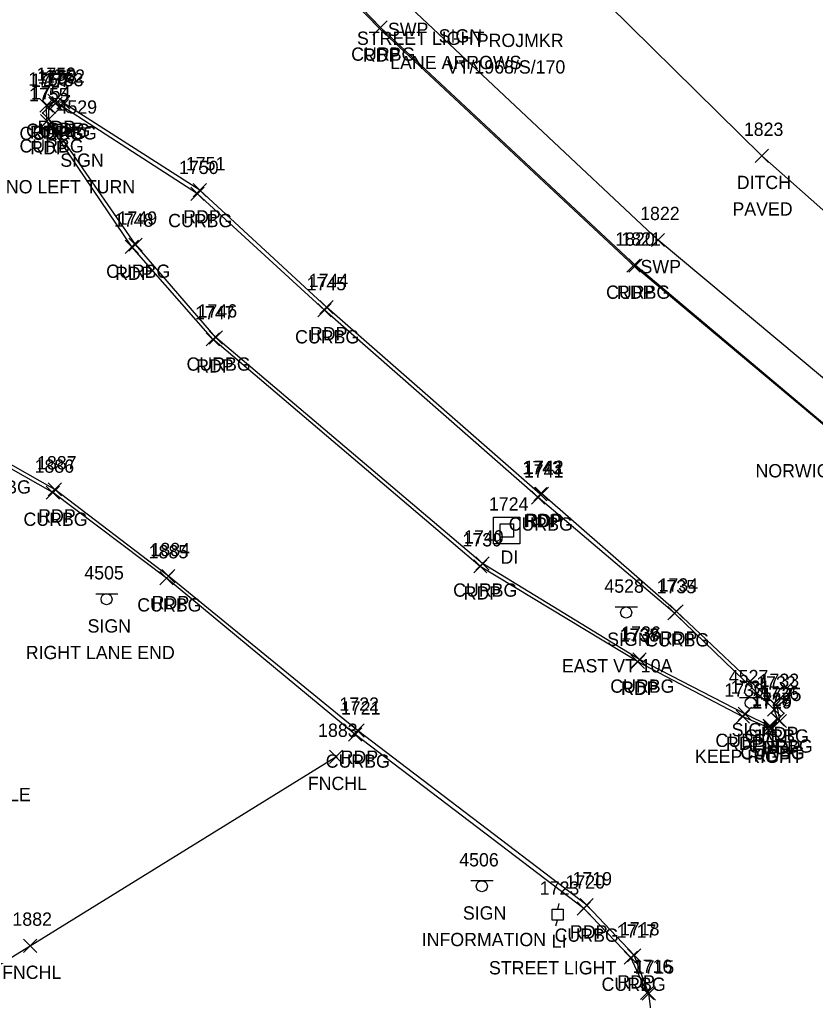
# Model space of a CAD drawing. Extents: x 1690689 to 1696275, y 438760 to 444007.
# Drawn here: x 1691796.9 to 1691916.7, y 439182.5 to 439330.1 of the extents above; entities that cross this region are included whole.
import ezdxf

# ---------------------------------------------------------------- set-up
doc = ezdxf.new("R2010")
doc.units = 0
for name, color, linetype in [('D_A', 7, 'Continuous'), ('D_C', 7, 'Continuous'), ('D_I', 7, 'Continuous'), ('D_TIC', 7, 'Continuous'), ('DD', 7, 'Continuous'), ('DS', 7, 'Continuous'), ('L_A', 7, 'Continuous'), ('L_I', 7, 'Continuous'), ('L_TIC', 7, 'Continuous'), ('LFNC', 7, 'Continuous'), ('P_A', 7, 'Continuous'), ('P_I', 7, 'Continuous'), ('P_TIC', 7, 'Continuous'), ('PET', 7, 'Continuous'), ('R_A', 7, 'Continuous'), ('R_I', 7, 'Continuous'), ('R_TIC', 7, 'Continuous'), ('RC', 7, 'Continuous'), ('RSW', 7, 'Continuous'), ('S_A', 7, 'Continuous'), ('S_C', 7, 'Continuous'), ('S_I', 7, 'Continuous'), ('SSGN', 7, 'Continuous'), ('U_A', 7, 'Continuous'), ('U_C', 7, 'Continuous'), ('U_I', 7, 'Continuous'), ('ULP', 7, 'Continuous')]:
    doc.layers.add(name, color=color, linetype=linetype)

msp = doc.modelspace()

# ---------------------------------------------------------------- linework, layer by layer
at = {"layer": 'D_TIC'}
for points in [[(1691907.64, 439308.6), (1691909.64, 439310.6)], [(1691909.64, 439308.6), (1691907.64, 439310.6)]]:
    msp.add_lwpolyline(points, dxfattribs=at)
at = {"layer": 'DD'}
msp.add_lwpolyline([(1691980.99, 439269.9), (1691970.98, 439284.9), (1691949.75, 439273.22), (1691908.64, 439309.6), (1691878.88, 439338.95), (1691850.29, 439370.61), (1691847.88, 439389.44)], dxfattribs=at)
at = {"layer": 'DS'}
for p, q in [((1691868.24, 439255.2), (1691872.24, 439255.2)), ((1691868.24, 439251.2), (1691868.24, 439255.2)), ((1691869.24, 439252.2), (1691869.24, 439254.2)), ((1691869.24, 439254.2), (1691871.24, 439254.2)), ((1691871.24, 439254.2), (1691871.24, 439252.2)), ((1691872.24, 439255.2), (1691872.24, 439251.2)), ((1691870.25, 439253.2), (1691870.25, 439253.2)), ((1691870.25, 439253.2), (1691870.25, 439253.2)), ((1691872.24, 439251.2), (1691868.24, 439251.2)), ((1691871.24, 439252.2), (1691869.24, 439252.2))]:
    msp.add_line(p, q, dxfattribs=at)
at = {"layer": 'L_TIC'}
for points in [[(1691843.54, 439218.14), (1691845.54, 439220.14)], [(1691845.54, 439218.14), (1691843.54, 439220.14)], [(1691797.52, 439189.71), (1691799.52, 439191.71)], [(1691799.52, 439189.71), (1691797.52, 439191.71)]]:
    msp.add_lwpolyline(points, dxfattribs=at)
at = {"layer": 'LFNC'}
msp.add_lwpolyline([(1691757.36, 439165.44), (1691798.52, 439190.71), (1691844.54, 439219.14)], dxfattribs=at)
at = {"layer": 'P_TIC'}
for points in [[(1691850.08, 439327.77), (1691852.08, 439329.77)], [(1691852.08, 439327.77), (1691850.08, 439329.77)], [(1691801.15, 439316.89), (1691803.15, 439318.89)], [(1691803.15, 439316.89), (1691801.15, 439318.89)], [(1691801.15, 439316.89), (1691803.15, 439318.89)], [(1691803.15, 439316.89), (1691801.15, 439318.89)], [(1691799.95, 439316.16), (1691801.95, 439318.16)], [(1691801.95, 439316.16), (1691799.95, 439318.16)], [(1691802.49, 439316.6), (1691804.49, 439318.6)], [(1691804.49, 439316.6), (1691802.49, 439318.6)], [(1691800.03, 439313.82), (1691802.03, 439315.82)], [(1691802.03, 439313.82), (1691800.03, 439315.82)], [(1691823.06, 439303.42), (1691825.06, 439305.42)], [(1691825.06, 439303.42), (1691823.06, 439305.42)], [(1691812.81, 439294.92), (1691814.81, 439296.92)], [(1691814.81, 439294.92), (1691812.81, 439296.92)], [(1691888.35, 439292.07), (1691890.35, 439294.07)], [(1691890.35, 439292.07), (1691888.35, 439294.07)], [(1691842.13, 439285.84), (1691844.13, 439287.84)], [(1691844.13, 439285.84), (1691842.13, 439287.84)], [(1691825.01, 439280.98), (1691827.01, 439282.98)], [(1691827.01, 439280.98), (1691825.01, 439282.98)], [(1691801.22, 439258.4), (1691803.22, 439260.4)], [(1691803.22, 439258.4), (1691801.22, 439260.4)], [(1691874.3, 439257.66), (1691876.3, 439259.66)], [(1691876.3, 439257.66), (1691874.3, 439259.66)], [(1691874.55, 439257.72), (1691876.55, 439259.72)], [(1691876.55, 439257.72), (1691874.55, 439259.72)], [(1691865.27, 439246.81), (1691867.27, 439248.81)], [(1691867.27, 439246.81), (1691865.27, 439248.81)], [(1691818.3, 439245.34), (1691820.3, 439247.34)], [(1691820.3, 439245.34), (1691818.3, 439247.34)], [(1691894.8, 439240.01), (1691896.8, 439242.01)], [(1691896.8, 439240.01), (1691894.8, 439242.01)], [(1691888.94, 439232.49), (1691890.94, 439234.49)], [(1691890.94, 439232.49), (1691888.94, 439234.49)], [(1691888.99, 439232.45), (1691890.99, 439234.45)], [(1691890.99, 439232.45), (1691888.99, 439234.45)], [(1691910, 439225.66), (1691912, 439227.66)], [(1691912, 439225.66), (1691910, 439227.66)], [(1691904.77, 439224.18), (1691906.77, 439226.18)], [(1691906.77, 439224.18), (1691904.77, 439226.18)], [(1691908.93, 439222.4), (1691910.93, 439224.4)], [(1691910.93, 439222.4), (1691908.93, 439224.4)], [(1691910.35, 439223.53), (1691912.35, 439225.53)], [(1691912.35, 439223.53), (1691910.35, 439225.53)], [(1691910.35, 439223.53), (1691912.35, 439225.53)], [(1691912.35, 439223.53), (1691910.35, 439225.53)], [(1691846.76, 439222.08), (1691848.76, 439224.08)], [(1691848.76, 439222.08), (1691846.76, 439224.08)], [(1691881.28, 439195.79), (1691883.28, 439197.79)], [(1691883.28, 439195.79), (1691881.28, 439197.79)], [(1691888.41, 439188.26), (1691890.41, 439190.26)], [(1691890.41, 439188.26), (1691888.41, 439190.26)], [(1691890.62, 439182.5), (1691892.62, 439184.5)], [(1691892.62, 439182.5), (1691890.62, 439184.5)]]:
    msp.add_lwpolyline(points, dxfattribs=at)
at = {"layer": 'PET'}
for points in [[(1691992.62, 439275.27), (1691979.94, 439263.46), (1691976.88, 439259.74), (1691970.97, 439254.36), (1691965.57, 439251.25), (1691960.33, 439249.79), (1691957.17, 439249.18), (1691949.06, 439249.61), (1691944.52, 439250.6), (1691940.06, 439252), (1691934.23, 439255.84), (1691921.54, 439266.1), (1691889.35, 439293.07), (1691851.08, 439328.77), (1691838.86, 439341.34)], [(1691911.35, 439224.53), (1691909.93, 439223.4), (1691905.77, 439225.18), (1691889.99, 439233.45), (1691889.94, 439233.49), (1691866.27, 439247.81), (1691826.01, 439281.98), (1691813.81, 439295.92), (1691801.03, 439314.82), (1691800.95, 439317.16), (1691802.15, 439317.89)], [(1691911.35, 439224.53), (1691911, 439226.66), (1691895.8, 439241.01), (1691875.55, 439258.72), (1691875.3, 439258.66), (1691843.13, 439286.84), (1691824.06, 439304.42), (1691803.49, 439317.6), (1691802.15, 439317.89)], [(1691879.71, 439146.4), (1691887.29, 439151.26), (1691891.2, 439160.18), (1691892.92, 439173.27), (1691891.62, 439183.5), (1691889.41, 439189.26), (1691882.28, 439196.79), (1691847.76, 439223.08), (1691819.3, 439246.34), (1691802.22, 439259.4), (1691793.66, 439264.2), (1691781.79, 439267.31), (1691772.16, 439267.75), (1691759.15, 439265.3), (1691749.55, 439259.96), (1691736.79, 439248.83), (1691704.51, 439215.28), (1691660.95, 439169.53)]]:
    msp.add_lwpolyline(points, dxfattribs=at)
at = {"layer": 'R_TIC'}
for points in [[(1691850.25, 439327.91), (1691852.25, 439329.91)], [(1691852.25, 439327.91), (1691850.25, 439329.91)], [(1691800.31, 439315.98), (1691802.31, 439317.98)], [(1691802.31, 439315.98), (1691800.31, 439317.98)], [(1691801.3, 439316.45), (1691803.3, 439318.45)], [(1691803.3, 439316.45), (1691801.3, 439318.45)], [(1691801.3, 439316.45), (1691803.3, 439318.45)], [(1691803.3, 439316.45), (1691801.3, 439318.45)], [(1691802.28, 439316.06), (1691804.28, 439318.06)], [(1691804.28, 439316.06), (1691802.28, 439318.06)], [(1691800.32, 439314.1), (1691802.32, 439316.1)], [(1691802.32, 439314.1), (1691800.32, 439316.1)], [(1691822.69, 439302.86), (1691824.69, 439304.86)], [(1691824.69, 439302.86), (1691822.69, 439304.86)], [(1691813.36, 439295.23), (1691815.36, 439297.23)], [(1691815.36, 439295.23), (1691813.36, 439297.23)], [(1691892.02, 439295.93), (1691894.02, 439297.93)], [(1691894.02, 439295.93), (1691892.02, 439297.93)], [(1691888.62, 439292.08), (1691890.62, 439294.08)], [(1691890.62, 439292.08), (1691888.62, 439294.08)], [(1691841.8, 439285.36), (1691843.8, 439287.36)], [(1691843.8, 439285.36), (1691841.8, 439287.36)], [(1691825.46, 439281.26), (1691827.46, 439283.26)], [(1691827.46, 439281.26), (1691825.46, 439283.26)], [(1691800.91, 439257.9), (1691802.91, 439259.9)], [(1691802.91, 439257.9), (1691800.91, 439259.9)], [(1691873.96, 439257.18), (1691875.96, 439259.18)], [(1691875.96, 439257.18), (1691873.96, 439259.18)], [(1691865.6, 439247.24), (1691867.6, 439249.24)], [(1691867.6, 439247.24), (1691865.6, 439249.24)], [(1691818.04, 439245.01), (1691820.04, 439247.01)], [(1691820.04, 439245.01), (1691818.04, 439247.01)], [(1691894.5, 439239.75), (1691896.5, 439241.75)], [(1691896.5, 439239.75), (1691894.5, 439241.75)], [(1691889.24, 439232.78), (1691891.24, 439234.78)], [(1691891.24, 439232.78), (1691889.24, 439234.78)], [(1691909.49, 439225.27), (1691911.49, 439227.27)], [(1691911.49, 439225.27), (1691909.49, 439227.27)], [(1691905.08, 439224.62), (1691907.08, 439226.62)], [(1691907.08, 439224.62), (1691905.08, 439226.62)], [(1691910.06, 439223.76), (1691912.06, 439225.76)], [(1691912.06, 439223.76), (1691910.06, 439225.76)], [(1691910.06, 439223.76), (1691912.06, 439225.76)], [(1691912.06, 439223.76), (1691910.06, 439225.76)], [(1691908.85, 439222.74), (1691910.85, 439224.74)], [(1691910.85, 439222.74), (1691908.85, 439224.74)], [(1691908.86, 439222.8), (1691910.86, 439224.8)], [(1691910.86, 439222.8), (1691908.86, 439224.8)], [(1691846.41, 439221.5), (1691848.41, 439223.5)], [(1691848.41, 439221.5), (1691846.41, 439223.5)], [(1691880.87, 439195.3), (1691882.87, 439197.3)], [(1691882.87, 439195.3), (1691880.87, 439197.3)], [(1691887.94, 439187.91), (1691889.94, 439189.91)], [(1691889.94, 439187.91), (1691887.94, 439189.91)], [(1691890.4, 439182.61), (1691892.4, 439184.61)], [(1691892.4, 439182.61), (1691890.4, 439184.61)]]:
    msp.add_lwpolyline(points, dxfattribs=at)
at = {"layer": 'RC'}
for points in [[(1691979.53, 439263.57), (1691976.66, 439260), (1691970.64, 439254.62), (1691965.33, 439251.57), (1691960.19, 439250.03), (1691957.2, 439249.38), (1691949.11, 439250.11), (1691944.74, 439250.96), (1691940.35, 439252.09), (1691934.43, 439255.96), (1691921.6, 439266.19), (1691889.62, 439293.08), (1691851.25, 439328.91), (1691838.99, 439341.65), (1691832.53, 439350.31), (1691828.97, 439356.68), (1691826.96, 439362.24), (1691824.92, 439373.91), (1691824.47, 439378.62), (1691824.76, 439382.22), (1691826.61, 439391.07), (1691827.71, 439394.81)], [(1691911.06, 439224.76), (1691909.86, 439223.8), (1691909.85, 439223.74), (1691906.08, 439225.62), (1691890.24, 439233.78), (1691866.6, 439248.24), (1691826.46, 439282.26), (1691814.36, 439296.23), (1691801.32, 439315.1), (1691801.31, 439316.98), (1691802.3, 439317.45)], [(1691911.06, 439224.76), (1691910.49, 439226.27), (1691895.5, 439240.75), (1691874.96, 439258.18), (1691842.8, 439286.36), (1691823.69, 439303.86), (1691803.28, 439317.06), (1691802.3, 439317.45)], [(1691891.4, 439183.61), (1691888.94, 439188.91), (1691881.87, 439196.3), (1691847.41, 439222.5), (1691819.04, 439246.01), (1691801.91, 439258.9), (1691793.37, 439263.76), (1691781.78, 439266.84), (1691772.18, 439267.27), (1691760.7, 439265.3), (1691749.94, 439259.49), (1691737.29, 439248.53), (1691704.84, 439214.94), (1691660.93, 439168.79)]]:
    msp.add_lwpolyline(points, dxfattribs=at)
at = {"layer": 'RSW'}
msp.add_lwpolyline([(1691949.6, 439255.84), (1691945.7, 439256.25), (1691939.33, 439259.03), (1691924.83, 439270.36), (1691893.02, 439296.93), (1691855, 439332.64), (1691842.78, 439345.81), (1691833.66, 439358.89), (1691828.97, 439356.68)], dxfattribs=at)
at = {"layer": 'SSGN'}
for p, q in [((1691804.26, 439313.8), (1691807.59, 439313.8)), ((1691805.91, 439312.97), (1691805.91, 439312.97)), ((1691808.36, 439243.69), (1691811.69, 439243.69)), ((1691810, 439242.86), (1691810, 439242.86)), ((1691886.58, 439241.7), (1691889.91, 439241.7)), ((1691888.22, 439240.86), (1691888.22, 439240.86)), ((1691905.31, 439228.08), (1691908.64, 439228.08)), ((1691906.96, 439227.25), (1691906.96, 439227.25)), ((1691864.86, 439200.5), (1691868.19, 439200.5)), ((1691866.5, 439199.66), (1691866.5, 439199.66))]:
    msp.add_line(p, q, dxfattribs=at)
for centre in [(1691805.91, 439312.97), (1691810, 439242.86), (1691888.22, 439240.86), (1691906.96, 439227.25), (1691866.5, 439199.66)]:
    msp.add_circle(centre, 0.833, dxfattribs=at)
at = {"layer": 'ULP'}
for p, q in [((1691877.08, 439194.55), (1691877.08, 439196.22)), ((1691877.08, 439196.22), (1691878.75, 439196.22)), ((1691878.08, 439197.05), (1691877.91, 439196.22)), ((1691878.75, 439196.22), (1691878.75, 439194.55)), ((1691877.91, 439195.39), (1691877.91, 439195.39)), ((1691878.75, 439194.55), (1691877.08, 439194.55)), ((1691877.66, 439193.72), (1691877.91, 439194.55))]:
    msp.add_line(p, q, dxfattribs=at)

# ---------------------------------------------------------------- texts
at = {"layer": 'D_A'}
for s, p in [('DITCH', (1691904.87, 439304.6)), ('DI', (1691869.3, 439248.2))]:
    msp.add_text(s, height=2, dxfattribs=at).set_placement(p)
at = {"layer": 'D_C'}
msp.add_text('PAVED', height=2, dxfattribs=at).set_placement((1691904.22, 439300.6))
at = {"layer": 'D_I'}
for s, p in [('1823', (1691905.94, 439312.6)), ('1724', (1691867.56, 439256.2))]:
    msp.add_text(s, height=2, dxfattribs=at).set_placement(p)
at = {"layer": 'L_A'}
for p in [(1691840.29, 439214.14), (1691794.27, 439185.71)]:
    msp.add_text('FNCHL', height=2, dxfattribs=at).set_placement(p)
at = {"layer": 'L_I'}
for s, p in [('1883', (1691841.85, 439222.14)), ('1882', (1691795.83, 439193.71))]:
    msp.add_text(s, height=2, dxfattribs=at).set_placement(p)
at = {"layer": 'P_A'}
for p in [(1691848.57, 439323.77), (1691799.63, 439312.89), (1691799.63, 439312.89), (1691800.98, 439312.6), (1691798.44, 439312.16), (1691798.52, 439309.82), (1691821.55, 439299.42), (1691811.3, 439290.92), (1691886.84, 439288.07), (1691840.62, 439281.84), (1691823.5, 439276.98), (1691799.71, 439254.4), (1691872.78, 439253.66), (1691873.04, 439253.72), (1691863.76, 439242.81), (1691816.79, 439241.34), (1691893.29, 439236.01), (1691887.43, 439228.49), (1691887.48, 439228.45), (1691908.49, 439221.66), (1691903.26, 439220.18), (1691908.84, 439219.53), (1691908.84, 439219.53), (1691845.24, 439218.08), (1691907.41, 439218.4), (1691879.77, 439191.79), (1691886.9, 439184.26)]:
    msp.add_text('RDP', height=2, dxfattribs=at).set_placement(p)
at = {"layer": 'P_I'}
for s, p in [('1756', (1691798.2, 439320.16)), ('1759', (1691799.45, 439320.89)), ('1759', (1691799.45, 439320.89)), ('1752', (1691800.8, 439320.6)), ('1755', (1691798.34, 439317.82)), ('1751', (1691821.94, 439307.42)), ('1748', (1691811.11, 439298.92)), ('1820', (1691886.57, 439296.07)), ('1744', (1691840.44, 439289.84)), ('1747', (1691823.32, 439284.98)), ('1887', (1691799.53, 439262.4)), ('1743', (1691872.6, 439261.66)), ('1742', (1691872.86, 439261.72)), ('1739', (1691863.57, 439250.81)), ('1884', (1691816.61, 439249.34)), ('1734', (1691893.1, 439244.01)), ('1738', (1691887.25, 439236.49)), ('1737', (1691887.3, 439236.45)), ('1733', (1691908.31, 439229.66)), ('1730', (1691902.99, 439228.18)), ('1725', (1691908.66, 439227.53)), ('1725', (1691908.66, 439227.53)), ('1722', (1691845.06, 439226.08)), ('1729', (1691907.22, 439226.4)), ('1719', (1691880.14, 439199.79)), ('1718', (1691887.29, 439192.26)), ('1715', (1691889.5, 439186.5))]:
    msp.add_text(s, height=2, dxfattribs=at).set_placement(p)
at = {"layer": 'R_A'}
for s, p in [('SWP', (1691852.36, 439327.64)), ('CURBG', (1691846.83, 439323.91)), ('CURBG', (1691797.88, 439312.45)), ('CURBG', (1691797.88, 439312.45)), ('CURBG', (1691796.89, 439311.98)), ('CURBG', (1691798.86, 439312.06)), ('CURBG', (1691796.9, 439310.1)), ('CURBG', (1691819.27, 439298.86)), ('SWP', (1691890.38, 439291.93)), ('CURBG', (1691809.94, 439291.23)), ('CURBG', (1691885.2, 439288.08)), ('CURBG', (1691838.38, 439281.36)), ('CURBG', (1691822.04, 439277.26)), ('CURBG', (1691788.95, 439258.76)), ('CURBG', (1691797.49, 439253.9)), ('CURBG', (1691870.54, 439253.18)), ('CURBG', (1691862.18, 439243.24)), ('CURBG', (1691814.62, 439241.01)), ('CURBG', (1691891.08, 439235.75)), ('CURBG', (1691885.83, 439228.78)), ('CURBG', (1691906.08, 439221.27)), ('CURBG', (1691901.66, 439220.62)), ('CURBG', (1691906.65, 439219.76)), ('CURBG', (1691906.65, 439219.76)), ('CURBG', (1691905.44, 439218.8)), ('CURBG', (1691905.44, 439218.74)), ('CURBG', (1691842.99, 439217.5)), ('CURBG', (1691877.45, 439191.3)), ('CURBG', (1691884.52, 439183.91))]:
    msp.add_text(s, height=2, dxfattribs=at).set_placement(p)
at = {"layer": 'R_I'}
for s, p in [('1757', (1691798.61, 439319.98)), ('1758', (1691799.61, 439320.45)), ('1758', (1691799.61, 439320.45)), ('1753', (1691800.59, 439320.06)), ('1754', (1691798.62, 439318.1)), ('1750', (1691820.91, 439306.86)), ('1749', (1691811.66, 439299.23)), ('1822', (1691890.33, 439299.93)), ('1821', (1691887.49, 439296.08)), ('1745', (1691840.11, 439289.36)), ('1746', (1691823.71, 439285.26)), ('1886', (1691799.16, 439261.9)), ('1741', (1691872.83, 439261.18)), ('1740', (1691863.82, 439251.24)), ('1885', (1691816.34, 439249.01)), ('1735', (1691892.8, 439243.75)), ('1736', (1691887.49, 439236.78)), ('1731', (1691903.96, 439228.62)), ('1732', (1691907.8, 439229.27)), ('1727', (1691907.16, 439226.8)), ('1728', (1691907.16, 439226.74)), ('1726', (1691908.32, 439227.76)), ('1726', (1691908.32, 439227.76)), ('1721', (1691845.28, 439225.5)), ('1720', (1691879.09, 439199.3)), ('1717', (1691886.81, 439191.91)), ('1716', (1691889.22, 439186.61))]:
    msp.add_text(s, height=2, dxfattribs=at).set_placement(p)
at = {"layer": 'S_A'}
for s, p in [('SIGN', (1691860, 439326.65)), ('PROJMKR', (1691865.73, 439325.98)), ('SIGN', (1691803.04, 439307.95)), ('SIGN', (1691807.14, 439237.84)), ('SIGN', (1691885.36, 439235.84)), ('SIGN', (1691904.1, 439222.22)), ('SIGN', (1691863.64, 439194.64))]:
    msp.add_text(s, height=2, dxfattribs=at).set_placement(p)
at = {"layer": 'S_C'}
for s, p in [('LANE ARROWS', (1691852.7, 439322.65)), ('VT/1968/S/170', (1691861.22, 439321.98)), ('NO LEFT TURN', (1691794.84, 439303.95)), ('NORWICH /THETFORD /ST JOHNSBURY', (1691907.69, 439261.2)), ('RIGHT LANE END', (1691797.83, 439233.84)), ('EAST VT 10A', (1691878.54, 439231.84)), ('KEEP RIGHT', (1691898.58, 439218.22)), ('INFORMATION', (1691857.44, 439190.64))]:
    msp.add_text(s, height=2, dxfattribs=at).set_placement(p)
at = {"layer": 'S_I'}
for s, p in [('4529', (1691802.62, 439315.95)), ('4505', (1691806.65, 439245.84)), ('4528', (1691884.94, 439243.84)), ('4527', (1691903.68, 439230.22)), ('4506', (1691863.09, 439202.64))]:
    msp.add_text(s, height=2, dxfattribs=at).set_placement(p)
at = {"layer": 'U_A'}
msp.add_text('LI', height=2, dxfattribs=at).set_placement((1691877.01, 439190.39))
at = {"layer": 'U_C'}
for s, p in [('STREET LIGHT', (1691847.69, 439326.3)), ('POLE FOR TRAFFIC LIGHT CABLE', (1691754.89, 439212.45)), ('STREET LIGHT', (1691867.57, 439186.39))]:
    msp.add_text(s, height=2, dxfattribs=at).set_placement(p)
at = {"layer": 'U_I'}
msp.add_text('1723', height=2, dxfattribs=at).set_placement((1691875.22, 439198.39))

doc.saveas('drawing.dxf')
